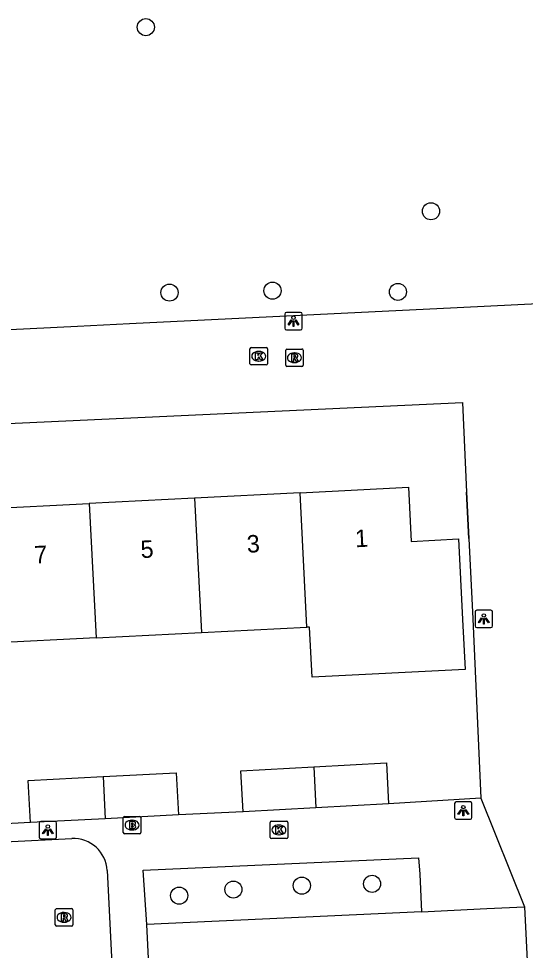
# Model space of a CAD drawing. Extents: x 161084 to 161928, y 385355 to 386522.
# Drawn here: x 161593.7 to 161622.7, y 385545.8 to 385599.2 of the extents above; entities that cross this region are included whole.
import ezdxf

# ---------------------------------------------------------------- set-up
doc = ezdxf.new("R2010")
doc.units = 0
for name, color, linetype in [('IMGEO_Boom', 7, 'Continuous'), ('IMGEO_Brandkraan', 7, 'Continuous'), ('IMGEO_Kolk', 7, 'Continuous'), ('IMGEO_Lichtpunt', 7, 'Continuous'), ('IMGEO_Muur', 7, 'Continuous'), ('IMGEO_Pand', 7, 'Continuous'), ('IMGEO_Pand_nummerreeks', 7, 'Continuous'), ('IMGEO_Rijbaan_lokaal_open', 7, 'Continuous'), ('IMGEO_Rioolput', 7, 'Continuous'), ('IMGEO_Voetgangersgebied_open', 7, 'Continuous'), ('IMGEO_Voetpad_open', 7, 'Continuous')]:
    doc.layers.add(name, color=color, linetype=linetype)

msp = doc.modelspace()

# ---------------------------------------------------------------- linework, layer by layer
at = {"layer": 'IMGEO_Boom'}
for centre in [(161600.981, 385598.7), (161617.32, 385588.151), (161608.239, 385583.601), (161602.338, 385583.488), (161615.428, 385583.53), (161609.921, 385549.507), (161613.946, 385549.612), (161602.891, 385548.933), (161605.998, 385549.283)]:
    msp.add_circle(centre, 0.489, dxfattribs=at)
at = {"layer": 'IMGEO_Brandkraan'}
for p, q in [((161599.69, 385552.551), (161599.69, 385553.403)), ((161599.765, 385553.477), (161600.617, 385553.477)), ((161600.178, 385553.257), (161600.203, 385553.257)), ((161600.691, 385553.403), (161600.691, 385552.551)), ((161600.201, 385552.697), (161600.176, 385552.697)), ((161600.617, 385552.477), (161599.765, 385552.477))]:
    msp.add_line(p, q, dxfattribs=at)
for points in [[(161599.69, 385552.551), (161599.69, 385553.403)], [(161599.765, 385553.477), (161600.617, 385553.477)], [(161600.038, 385553.177), (161600.038, 385552.777), (161600.251, 385552.777)], [(161600.269, 385553.177), (161600.038, 385553.177)], [(161600.217, 385553.096), (161600.163, 385553.096), (161600.163, 385553.02)], [(161600.691, 385553.403), (161600.691, 385552.551)], [(161600.163, 385553.02), (161600.216, 385553.02)], [(161600.225, 385552.944), (161600.163, 385552.944), (161600.163, 385552.863)], [(161600.163, 385552.863), (161600.225, 385552.863)], [(161600.617, 385552.477), (161599.765, 385552.477)]]:
    msp.add_lwpolyline(points, dxfattribs=at)
for centre, radius, start, end in [((161599.767, 385553.401), 0.0765, 91.552, 178.448), ((161599.767, 385553.401), 0.0765, 91.552, 178.448), ((161600.218, 385553.058), 0.0379, 267.8285, 90.9355), ((161600.273, 385553.032), 0.145, 59.4692, 91.5367), ((161600.298, 385553.079), 0.0922, 285.5137, 58.1501), ((161600.615, 385553.401), 0.0765, 1.552, 88.448), ((161600.615, 385553.401), 0.0765, 1.552, 88.448), ((161599.767, 385552.553), 0.0765, 181.552, 268.448), ((161599.767, 385552.553), 0.0765, 181.552, 268.448), ((161600.226, 385552.903), 0.0404, 269.8759, 90.5077), ((161600.257, 385553.028), 0.251, 268.6676, 293.5347), ((161600.303, 385552.887), 0.105, 301.3115, 78.989), ((161600.615, 385552.553), 0.0765, 271.552, 358.448), ((161600.615, 385552.553), 0.0765, 271.552, 358.448)]:
    msp.add_arc(centre, radius, start, end, dxfattribs=at)
for centre, major_axis, ratio, start_param, end_param in [((161600.177, 385552.977), (-0.387, 0.002), 0.722429, 4.712389, 7.853982), ((161600.202, 385552.977), (-0.39, 0.002), 0.717154, 1.570796, 4.712389)]:
    msp.add_ellipse(centre, major_axis=major_axis, ratio=ratio, start_param=start_param, end_param=end_param, dxfattribs=at)
at = {"layer": 'IMGEO_Kolk'}
for p, q in [((161607.025, 385580.343), (161607.877, 385580.343)), ((161606.95, 385579.417), (161606.95, 385580.269)), ((161607.438, 385580.123), (161607.463, 385580.123)), ((161607.951, 385580.269), (161607.951, 385579.417)), ((161607.877, 385579.343), (161607.025, 385579.343)), ((161607.461, 385579.563), (161607.436, 385579.563)), ((161608.111, 385552.275), (161608.111, 385553.127)), ((161608.186, 385553.201), (161609.038, 385553.201)), ((161609.112, 385553.127), (161609.112, 385552.275)), ((161608.599, 385552.981), (161608.624, 385552.981)), ((161609.038, 385552.201), (161608.186, 385552.201)), ((161608.622, 385552.421), (161608.597, 385552.421))]:
    msp.add_line(p, q, dxfattribs=at)
for points in [[(161607.025, 385580.343), (161607.877, 385580.343)], [(161606.95, 385579.417), (161606.95, 385580.269)], [(161607.271, 385580.043), (161607.394, 385580.043), (161607.394, 385579.892), (161607.524, 385580.043), (161607.688, 385580.043), (161607.542, 385579.892), (161607.695, 385579.643), (161607.543, 385579.643), (161607.458, 385579.807), (161607.394, 385579.74), (161607.394, 385579.643), (161607.271, 385579.643), (161607.271, 385580.043)], [(161607.951, 385580.269), (161607.951, 385579.417)], [(161607.877, 385579.343), (161607.025, 385579.343)], [(161608.111, 385552.275), (161608.111, 385553.127)], [(161608.186, 385553.201), (161609.038, 385553.201)], [(161609.112, 385553.127), (161609.112, 385552.275)], [(161608.432, 385552.901), (161608.555, 385552.901), (161608.555, 385552.75), (161608.685, 385552.901), (161608.849, 385552.901), (161608.703, 385552.75), (161608.856, 385552.501), (161608.704, 385552.501), (161608.619, 385552.665), (161608.555, 385552.598), (161608.555, 385552.501), (161608.432, 385552.501), (161608.432, 385552.901)], [(161609.038, 385552.201), (161608.186, 385552.201)]]:
    msp.add_lwpolyline(points, dxfattribs=at)
for centre, start, end in [((161607.027, 385580.267), 91.552, 178.448), ((161607.027, 385580.267), 91.552, 178.448), ((161607.875, 385580.267), 1.552, 88.448), ((161607.875, 385580.267), 1.552, 88.448), ((161607.027, 385579.419), 181.552, 268.448), ((161607.027, 385579.419), 181.552, 268.448), ((161607.875, 385579.419), 271.552, 358.448), ((161607.875, 385579.419), 271.552, 358.448), ((161608.188, 385553.125), 91.552, 178.448), ((161608.188, 385553.125), 91.552, 178.448), ((161609.036, 385553.125), 1.552, 88.448), ((161609.036, 385553.125), 1.552, 88.448), ((161608.188, 385552.277), 181.552, 268.448), ((161608.188, 385552.277), 181.552, 268.448), ((161609.036, 385552.277), 271.552, 358.448), ((161609.036, 385552.277), 271.552, 358.448)]:
    msp.add_arc(centre, 0.0765, start, end, dxfattribs=at)
for centre, major_axis, ratio, start_param, end_param in [((161607.437, 385579.843), (-0.387, 0.002), 0.722429, 4.712389, 7.853982), ((161607.462, 385579.843), (-0.39, 0.002), 0.717154, 1.570796, 4.712389), ((161608.598, 385552.701), (-0.387, 0.002), 0.722429, 4.712389, 7.853982), ((161608.623, 385552.701), (-0.39, 0.002), 0.717154, 1.570796, 4.712389)]:
    msp.add_ellipse(centre, major_axis=major_axis, ratio=ratio, start_param=start_param, end_param=end_param, dxfattribs=at)
at = {"layer": 'IMGEO_Lichtpunt'}
for p, q in [((161608.945, 385582.258), (161608.945, 385581.451)), ((161608.945, 385582.258), (161608.945, 385581.451)), ((161609.847, 385582.353), (161609.039, 385582.353)), ((161609.847, 385582.353), (161609.039, 385582.353)), ((161609.941, 385581.451), (161609.941, 385582.258)), ((161609.941, 385581.451), (161609.941, 385582.258)), ((161609.039, 385581.357), (161609.847, 385581.357)), ((161609.039, 385581.357), (161609.847, 385581.357)), ((161619.848, 385565.193), (161619.848, 385564.386)), ((161619.848, 385565.193), (161619.848, 385564.386)), ((161620.75, 385565.288), (161619.942, 385565.288)), ((161620.75, 385565.288), (161619.942, 385565.288)), ((161620.844, 385564.386), (161620.844, 385565.193)), ((161620.844, 385564.386), (161620.844, 385565.193)), ((161619.942, 385564.292), (161620.75, 385564.292)), ((161619.942, 385564.292), (161620.75, 385564.292)), ((161618.674, 385554.21), (161618.674, 385553.403)), ((161618.674, 385554.21), (161618.674, 385553.403)), ((161619.576, 385554.305), (161618.768, 385554.305)), ((161619.576, 385554.305), (161618.768, 385554.305)), ((161619.67, 385553.403), (161619.67, 385554.21)), ((161619.67, 385553.403), (161619.67, 385554.21)), ((161594.871, 385553.096), (161594.871, 385552.289)), ((161594.871, 385553.096), (161594.871, 385552.289)), ((161595.773, 385553.191), (161594.965, 385553.191)), ((161595.773, 385553.191), (161594.965, 385553.191)), ((161595.867, 385552.289), (161595.867, 385553.096)), ((161595.867, 385552.289), (161595.867, 385553.096)), ((161618.768, 385553.309), (161619.576, 385553.309)), ((161618.768, 385553.309), (161619.576, 385553.309)), ((161594.965, 385552.195), (161595.773, 385552.195)), ((161594.965, 385552.195), (161595.773, 385552.195))]:
    msp.add_line(p, q, dxfattribs=at)
for points in [[(161609.319, 385581.922), (161609.358, 385581.894), (161609.17, 385581.632), (161609.132, 385581.659), (161609.319, 385581.922)], [(161609.531, 385581.894), (161609.569, 385581.921), (161609.756, 385581.659), (161609.717, 385581.631), (161609.531, 385581.894)], [(161609.421, 385581.874), (161609.468, 385581.874), (161609.468, 385581.552), (161609.421, 385581.552), (161609.421, 385581.874)], [(161620.222, 385564.857), (161620.261, 385564.829), (161620.073, 385564.567), (161620.035, 385564.594), (161620.222, 385564.857)], [(161620.434, 385564.829), (161620.472, 385564.856), (161620.659, 385564.594), (161620.62, 385564.566), (161620.434, 385564.829)], [(161620.324, 385564.809), (161620.371, 385564.809), (161620.371, 385564.487), (161620.324, 385564.487), (161620.324, 385564.809)], [(161619.048, 385553.874), (161619.087, 385553.846), (161618.899, 385553.584), (161618.861, 385553.611), (161619.048, 385553.874)], [(161619.15, 385553.826), (161619.197, 385553.826), (161619.197, 385553.504), (161619.15, 385553.504), (161619.15, 385553.826)], [(161619.26, 385553.846), (161619.298, 385553.873), (161619.485, 385553.611), (161619.446, 385553.583), (161619.26, 385553.846)], [(161595.245, 385552.76), (161595.284, 385552.732), (161595.096, 385552.47), (161595.058, 385552.497), (161595.245, 385552.76)], [(161595.347, 385552.712), (161595.394, 385552.712), (161595.394, 385552.39), (161595.347, 385552.39), (161595.347, 385552.712)], [(161595.457, 385552.732), (161595.495, 385552.759), (161595.682, 385552.497), (161595.643, 385552.469), (161595.457, 385552.732)]]:
    msp.add_lwpolyline(points, dxfattribs=at)
for centre in [(161609.444, 385582.056), (161620.347, 385564.991), (161619.173, 385554.008), (161595.37, 385552.894)]:
    msp.add_circle(centre, 0.0994, dxfattribs=at)
for centre, start, end in [((161609.039, 385582.258), 90, 180), ((161609.039, 385582.258), 90, 180), ((161609.847, 385582.258), 0, 90), ((161609.847, 385582.258), 0, 90), ((161609.039, 385581.451), 180, 270), ((161609.039, 385581.451), 180, 270), ((161609.847, 385581.451), 270, 0), ((161609.847, 385581.451), 270, 360), ((161619.942, 385565.193), 90, 180), ((161619.942, 385565.193), 90, 180), ((161620.75, 385565.193), 0, 90), ((161620.75, 385565.193), 0, 90), ((161619.942, 385564.386), 180, 270), ((161619.942, 385564.386), 180, 270), ((161620.75, 385564.386), 270, 0), ((161620.75, 385564.386), 270, 360), ((161618.768, 385554.21), 90, 180), ((161618.768, 385554.21), 90, 180), ((161619.576, 385554.21), 0, 90), ((161619.576, 385554.21), 0, 90), ((161594.965, 385553.096), 90, 180), ((161594.965, 385553.096), 90, 180), ((161595.773, 385553.096), 0, 90), ((161595.773, 385553.096), 0, 90), ((161618.768, 385553.403), 180, 270), ((161618.768, 385553.403), 180, 270), ((161619.576, 385553.403), 270, 0), ((161619.576, 385553.403), 270, 360), ((161594.965, 385552.289), 180, 270), ((161594.965, 385552.289), 180, 270), ((161595.773, 385552.289), 270, 0), ((161595.773, 385552.289), 270, 360)]:
    msp.add_arc(centre, 0.0946, start, end, dxfattribs=at)
at = {"layer": 'IMGEO_Muur'}
for points in [[(161619.485, 385569.403), (161619.364, 385572.05)], [(161619.718, 385564.791), (161620.178, 385554.521)], [(161620.178, 385554.521), (161614.895, 385554.196)]]:
    msp.add_lwpolyline(points, dxfattribs=at)
at = {"layer": 'IMGEO_Pand'}
for points in [[(161609.817, 385572.018), (161616.032, 385572.332), (161616.188, 385569.236), (161618.901, 385569.373), (161619.134, 385564.762), (161619.279, 385561.898), (161610.514, 385561.454), (161610.369, 385564.319), (161610.206, 385564.311)], [(161609.817, 385572.018), (161603.78, 385571.714)], [(161610.206, 385564.311), (161609.817, 385572.018)], [(161591.705, 385571.105), (161597.743, 385571.409)], [(161603.78, 385571.714), (161597.743, 385571.409)], [(161597.743, 385571.409), (161598.132, 385563.702)], [(161603.78, 385571.714), (161604.169, 385564.007)], [(161604.169, 385564.007), (161610.206, 385564.311)], [(161598.132, 385563.702), (161604.169, 385564.007)], [(161598.132, 385563.702), (161592.094, 385563.398)], [(161606.554, 385553.735), (161606.424, 385556.084), (161610.61, 385556.315)], [(161610.61, 385556.315), (161614.765, 385556.544), (161614.895, 385554.196)], [(161610.61, 385556.315), (161610.728, 385553.966)], [(161594.369, 385553.123), (161594.244, 385555.536), (161598.533, 385555.758)], [(161598.533, 385555.758), (161602.725, 385555.975), (161602.85, 385553.562)], [(161598.533, 385555.758), (161598.655, 385553.344)], [(161614.895, 385554.196), (161610.728, 385553.966)], [(161610.728, 385553.966), (161606.554, 385553.735)], [(161598.655, 385553.344), (161594.369, 385553.123)], [(161602.85, 385553.562), (161598.655, 385553.344)], [(161616.769, 385548.015), (161620.53, 385548.19), (161622.681, 385548.29)], [(161622.681, 385548.29), (161623.839, 385524.734), (161636.907, 385522.697)], [(161616.769, 385548.015), (161601.041, 385547.282)], [(161605.075, 385468.597), (161604.686, 385475.163), (161608.42, 385474.596), (161612.319, 385500), (161613.597, 385508.326), (161602.865, 385509.999), (161601.041, 385547.282)]]:
    msp.add_lwpolyline(points, dxfattribs=at)
at = {"layer": 'IMGEO_Rijbaan_lokaal_open'}
for points in [[(161586.353, 385551.696), (161596.735, 385552.209)], [(161598.765, 385550.368), (161600.16, 385522.574)]]:
    msp.add_lwpolyline(points, dxfattribs=at)
msp.add_arc((161596.829, 385550.273), 1.938, 2.8049, 92.7855, dxfattribs=at)
at = {"layer": 'IMGEO_Rioolput'}
for p, q in [((161608.995, 385579.332), (161608.995, 385580.184)), ((161609.07, 385580.258), (161609.922, 385580.258)), ((161609.483, 385580.038), (161609.508, 385580.038)), ((161609.996, 385580.184), (161609.996, 385579.332)), ((161609.922, 385579.258), (161609.07, 385579.258)), ((161609.506, 385579.478), (161609.481, 385579.478)), ((161595.796, 385547.263), (161595.796, 385548.115)), ((161595.871, 385548.189), (161596.723, 385548.189)), ((161596.284, 385547.969), (161596.309, 385547.969)), ((161596.797, 385548.115), (161596.797, 385547.263)), ((161596.307, 385547.409), (161596.282, 385547.409)), ((161596.723, 385547.189), (161595.871, 385547.189))]:
    msp.add_line(p, q, dxfattribs=at)
for points in [[(161608.995, 385579.332), (161608.995, 385580.184)], [(161609.07, 385580.258), (161609.922, 385580.258)], [(161609.584, 385579.956), (161609.332, 385579.958), (161609.332, 385579.558)], [(161609.51, 385579.877), (161609.456, 385579.877), (161609.456, 385579.796)], [(161609.456, 385579.796), (161609.508, 385579.796)], [(161609.996, 385580.184), (161609.996, 385579.332)], [(161609.922, 385579.258), (161609.07, 385579.258)], [(161609.332, 385579.558), (161609.456, 385579.558), (161609.456, 385579.72), (161609.467, 385579.72)], [(161609.514, 385579.691), (161609.585, 385579.558), (161609.725, 385579.558), (161609.66, 385579.684)], [(161595.796, 385547.263), (161595.796, 385548.115)], [(161595.871, 385548.189), (161596.723, 385548.189)], [(161596.385, 385547.887), (161596.133, 385547.889), (161596.133, 385547.489)], [(161596.311, 385547.808), (161596.257, 385547.808), (161596.257, 385547.727)], [(161596.797, 385548.115), (161596.797, 385547.263)], [(161596.133, 385547.489), (161596.257, 385547.489), (161596.257, 385547.651), (161596.268, 385547.651)], [(161596.257, 385547.727), (161596.309, 385547.727)], [(161596.315, 385547.622), (161596.386, 385547.489), (161596.526, 385547.489), (161596.461, 385547.615)], [(161596.723, 385547.189), (161595.871, 385547.189)]]:
    msp.add_lwpolyline(points, dxfattribs=at)
for centre, radius, start, end in [((161609.072, 385580.182), 0.0765, 91.552, 178.448), ((161609.072, 385580.182), 0.0765, 91.552, 178.448), ((161609.492, 385579.985), 0.19, 274.7715, 282.9687), ((161609.516, 385579.781), 0.0964, 77.0061, 93.1865), ((161609.53, 385579.838), 0.0378, 276.6634, 79.6772), ((161609.583, 385579.846), 0.109, 350.3612, 89.416), ((161609.581, 385579.846), 0.112, 277.5842, 350.9817), ((161609.92, 385580.182), 0.0765, 1.552, 88.448), ((161609.92, 385580.182), 0.0765, 1.552, 88.448), ((161609.072, 385579.334), 0.0765, 181.552, 268.448), ((161609.072, 385579.334), 0.0765, 181.552, 268.448), ((161609.466, 385579.667), 0.0533, 26.0293, 88.6989), ((161609.565, 385579.631), 0.108, 29.5134, 73.7905), ((161609.92, 385579.334), 0.0765, 271.552, 358.448), ((161609.92, 385579.334), 0.0765, 271.552, 358.448), ((161595.873, 385548.113), 0.0765, 91.552, 178.448), ((161595.873, 385548.113), 0.0765, 91.552, 178.448), ((161596.317, 385547.712), 0.0964, 77.0061, 93.1865), ((161596.331, 385547.769), 0.0378, 276.6634, 79.6772), ((161596.384, 385547.777), 0.109, 350.3612, 89.416), ((161596.382, 385547.777), 0.112, 277.5842, 350.9817), ((161596.721, 385548.113), 0.0765, 1.552, 88.448), ((161596.721, 385548.113), 0.0765, 1.552, 88.448), ((161595.873, 385547.265), 0.0765, 181.552, 268.448), ((161595.873, 385547.265), 0.0765, 181.552, 268.448), ((161596.267, 385547.598), 0.0533, 26.0293, 88.6989), ((161596.293, 385547.916), 0.19, 274.7715, 282.9687), ((161596.366, 385547.562), 0.108, 29.5134, 73.7905), ((161596.721, 385547.265), 0.0765, 271.552, 358.448), ((161596.721, 385547.265), 0.0765, 271.552, 358.448)]:
    msp.add_arc(centre, radius, start, end, dxfattribs=at)
for centre, major_axis, ratio, start_param, end_param in [((161609.482, 385579.758), (-0.387, 0.002), 0.722429, 4.712389, 7.853982), ((161609.507, 385579.758), (-0.39, 0.002), 0.717154, 1.570796, 4.712389), ((161596.283, 385547.689), (-0.387, 0.002), 0.722429, 4.712389, 7.853982), ((161596.308, 385547.689), (-0.39, 0.002), 0.717154, 1.570796, 4.712389)]:
    msp.add_ellipse(centre, major_axis=major_axis, ratio=ratio, start_param=start_param, end_param=end_param, dxfattribs=at)
at = {"layer": 'IMGEO_Voetgangersgebied_open'}
for points in [[(161642.41, 385583.785), (161618.829, 385582.621), (161600.043, 385581.693), (161597.076, 385581.547), (161562.956, 385579.862)], [(161573.18, 385574.976), (161584.811, 385575.6), (161619.128, 385577.192), (161619.364, 385572.05), (161619.485, 385569.403), (161619.718, 385564.791), (161620.178, 385554.521)]]:
    msp.add_lwpolyline(points, dxfattribs=at)
at = {"layer": 'IMGEO_Voetpad_open'}
for points in [[(161620.178, 385554.521), (161614.895, 385554.196)], [(161620.178, 385554.521), (161622.681, 385548.29)], [(161606.554, 385553.735), (161602.85, 385553.562)], [(161594.369, 385553.123), (161590.786, 385552.943)], [(161601.041, 385547.282), (161600.821, 385550.397), (161616.611, 385551.103), (161616.679, 385550.17), (161616.769, 385548.015)]]:
    msp.add_lwpolyline(points, dxfattribs=at)

# ---------------------------------------------------------------- texts
at = {"layer": 'IMGEO_Pand_nummerreeks'}
for s, rotation, p in [('1', 2.8877, (161612.992, 385568.894)), ('5', 2.8886, (161600.704, 385568.274)), ('3', 2.8886, (161606.791, 385568.581)), ('7', 2.8886, (161594.617, 385567.967))]:
    msp.add_text(s, height=1, rotation=rotation, dxfattribs=at).set_placement(p)

doc.saveas('drawing.dxf')
